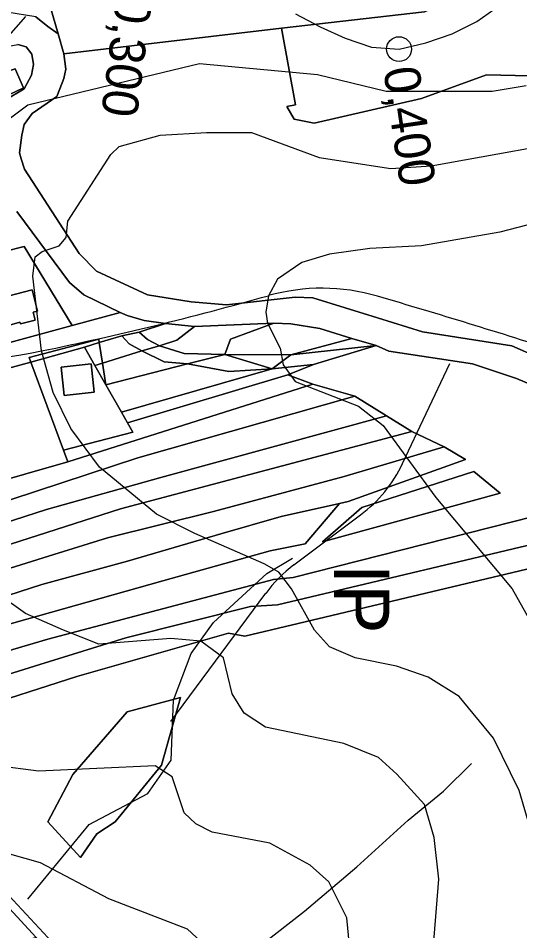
# Model space of a CAD drawing. Extents: x -510989 to -501240, y -1184665 to -1176089.
# Drawn here: x -509224.2 to -509042.8, y -1179746.7 to -1179416.7 of the extents above; entities that cross this region are included whole.
import ezdxf

# ---------------------------------------------------------------- set-up
doc = ezdxf.new("R2010")
doc.units = 0
for name, color, linetype in [('NAVRH_interakcni_prvky', 7, 'Continuous'), ('NAVRH_rozvodnice', 7, 'Continuous'), ('orna_puda', 7, 'Continuous'), ('ostatni_plocha_x_jina_plocha', 7, 'Continuous'), ('ostatni_plocha_x_manipulacni_plocha', 7, 'Continuous'), ('ostatni_plocha_x_neplodna_puda', 7, 'Continuous'), ('ostatni_plocha_x_silnice', 7, 'Continuous'), ('STAV_vyrazne_udolnice', 7, 'Continuous'), ('trasovani_toku', 7, 'Continuous'), ('trvaly_travni_porost', 7, 'Continuous'), ('vodni_plocha_x_zamokrena_plocha', 7, 'Continuous'), ('vrstevnice_01', 7, 'Continuous'), ('vrstevnice_02', 7, 'Continuous'), ('zahrada', 7, 'Continuous'), ('zastavena_plocha_a_nadvori', 7, 'Continuous')]:
    doc.layers.add(name, color=color, linetype=linetype)

msp = doc.modelspace()

# ---------------------------------------------------------------- linework, layer by layer
at = {"layer": 'NAVRH_interakcni_prvky'}
for p, q in [((-509085.21, -1179577.68), (-509068.08, -1179541.53)), ((-509124.48, -1179614.35), (-509100.39, -1179596.28)), ((-509168.96, -1179671.06), (-509134.71, -1179624.65))]:
    msp.add_line(p, q, dxfattribs=at)
for centre, start, end in [((-509130.39, -1179556.28), 306.8694, 334.6544), ((-509094.48, -1179654.35), 126.8694, 143.5688)]:
    msp.add_arc(centre, 50, start, end, dxfattribs=at)
at = {"layer": 'NAVRH_rozvodnice'}
for centre, radius, start, end in [((-509114.32, -1179585.46), 71.15, 73.6484, 105.7937), ((-509446.58, -1178410.79), 1149.61, 281.58007, 285.7937), ((-509888.41, -1182223.82), 2820.72, 72.24186, 73.6484), ((-509254.38, -1179348.79), 192.12, 261.9128, 281.5801)]:
    msp.add_arc(centre, radius, start, end, dxfattribs=at)
at = {"layer": 'orna_puda'}
msp.add_lwpolyline([(-509244.42, -1179441.17), (-509225.29, -1179435), (-509222.26, -1179441.78), (-509235.07, -1179447.92), (-509248.95, -1179460.87), (-509246.37, -1179475.26), (-509263.39, -1179467.95), (-509280.62, -1179461.86), (-509271.28, -1179457.69), (-509249.49, -1179446.42)], close=True, dxfattribs=at)
at = {"layer": 'ostatni_plocha_x_jina_plocha'}
for points in [[(-509184.82, -1179524.17), (-509178.64, -1179526.02), (-509170.97, -1179527.04), (-509180.42, -1179530.24), (-509186.69, -1179531.48), (-509194.89, -1179533.95), (-509195.07, -1179532.76), (-509201, -1179534.31), (-509220.28, -1179539.35), (-509219.66, -1179541.04), (-509262.14, -1179552.62), (-509307.67, -1179565.03), (-509351.31, -1179576.93), (-509364.4, -1179580.5), (-509365.47, -1179572.68), (-509337.14, -1179564.72), (-509311.64, -1179557.56), (-509285.87, -1179550.33), (-509260.34, -1179543.16), (-509235.33, -1179536.13), (-509204.74, -1179527.75), (-509187.29, -1179523.06)], [(-509195.07, -1179532.76), (-509194.89, -1179533.95), (-509200.28, -1179535.58), (-509219.66, -1179541.04), (-509220.28, -1179539.35), (-509201, -1179534.31)], [(-509219.66, -1179541.04), (-509200.28, -1179535.58), (-509196.45, -1179542.29), (-509192.5, -1179549.2), (-509186.84, -1179559.1), (-509184.66, -1179562.94), (-509182.72, -1179566.32), (-509207.86, -1179572.82)], [(-509197.79, -1179541.7), (-509208.72, -1179542.87), (-509207.62, -1179553.12), (-509196.69, -1179551.95)]]:
    msp.add_lwpolyline(points, close=True, dxfattribs=at)
at = {"layer": 'ostatni_plocha_x_manipulacni_plocha'}
for points in [[(-509224.33, -1179426.12), (-509221.31, -1179427.02), (-509219.26, -1179429.7), (-509218.7, -1179433.42), (-509219.38, -1179437.3), (-509222.1, -1179442.16), (-509228.9, -1179446.3), (-509231.18, -1179449.41), (-509231.98, -1179453.34), (-509231.99, -1179461.98), (-509229.51, -1179475.49), (-509228.28, -1179478.29), (-509235.24, -1179480.05), (-509246.37, -1179475.26), (-509248.95, -1179460.87), (-509235.07, -1179447.92), (-509222.26, -1179441.78), (-509225.29, -1179435), (-509244.42, -1179441.17), (-509233.94, -1179430.34), (-509227.6, -1179426.81)], [(-509239.01, -1179740.05), (-509227.39, -1179738.67), (-509217.72, -1179749.08), (-509236.76, -1179754.49), (-509264.85, -1179762.46), (-509266.27, -1179759.93), (-509276.74, -1179765.84), (-509321.59, -1179783.39), (-509331.87, -1179775.78), (-509273.17, -1179753.08)]]:
    msp.add_lwpolyline(points, close=True, dxfattribs=at)
at = {"layer": 'ostatni_plocha_x_neplodna_puda'}
msp.add_lwpolyline([(-509224.66, -1179486.53), (-509205.64, -1179512.28), (-509200.51, -1179516.64), (-509187.29, -1179523.06), (-509204.74, -1179527.75), (-509222.1, -1179499.18), (-509229.6, -1179501.17)], dxfattribs=at)
msp.add_lwpolyline([(-509165.47, -1179662.29), (-509172.35, -1179686.75), (-509189.1, -1179707.28), (-509195.72, -1179711.6), (-509201.72, -1179720.22), (-509213.5, -1179707.25), (-509204.51, -1179690.2), (-509184.77, -1179667.53)], close=True, dxfattribs=at)
at = {"layer": 'ostatni_plocha_x_silnice'}
for points in [[(-509217.86, -1179416.14), (-509213.49, -1179419.71), (-509209.73, -1179422.33), (-509207.65, -1179429.48), (-509206.99, -1179435.04), (-509207.7, -1179438.47), (-509209.12, -1179442.17), (-509210.19, -1179444.96), (-509219.11, -1179451.13), (-509222.02, -1179455.07), (-509222.84, -1179458.99), (-509223.72, -1179465.32), (-509223.08, -1179467.47), (-509221.97, -1179471.24), (-509202.14, -1179501.69), (-509195.92, -1179508.08), (-509177.42, -1179516.72), (-509161.63, -1179519.17), (-509148.9, -1179520.37), (-509124.05, -1179517.54), (-509117.66, -1179517.82), (-509094.33, -1179524.99), (-509077.99, -1179530.02), (-509045.69, -1179535.12), (-509029.74, -1179542.08)], [(-509228.9, -1179446.3), (-509222.1, -1179442.16), (-509219.38, -1179437.3), (-509218.7, -1179433.42), (-509219.26, -1179429.7), (-509221.31, -1179427.02), (-509224.33, -1179426.12)], [(-509026.02, -1179554.56), (-509044.02, -1179546.98), (-509059.93, -1179541.7), (-509090.13, -1179537.07), (-509094.8, -1179535.03), (-509103.51, -1179532.45), (-509115.1, -1179528.92), (-509125.59, -1179527.21), (-509131.79, -1179526.92), (-509160.46, -1179528.2), (-509170.97, -1179527.04), (-509178.64, -1179526.02), (-509184.82, -1179524.17), (-509187.29, -1179523.06), (-509200.51, -1179516.64), (-509205.64, -1179512.28), (-509224.66, -1179486.53)]]:
    msp.add_lwpolyline(points, dxfattribs=at)
at = {"layer": 'STAV_vyrazne_udolnice'}
for points in [[(-509220.69, -1179735.22), (-509198.59, -1179708.3), (-509177.28, -1179697.05), (-509168.84, -1179685), (-509168.04, -1179663.31), (-509161.61, -1179646.43), (-509153.57, -1179635.18), (-509134.28, -1179617.51), (-509125.04, -1179611.88)], [(-509178.89, -1179777.8), (-509147.54, -1179760.53), (-509120.62, -1179739.64), (-509101.73, -1179723.57), (-509083.24, -1179706.69), (-509070.38, -1179696.25), (-509060.33, -1179686.21)]]:
    msp.add_lwpolyline(points, dxfattribs=at)
at = {"layer": 'trasovani_toku'}
for p, q in [((-509058.33, -1179417.84), (-509050.19, -1179412.04)), ((-509123.9, -1179415.13), (-509115.05, -1179419.8)), ((-509067.3, -1179422.27), (-509058.33, -1179417.84)), ((-509115.05, -1179419.8), (-509105.91, -1179423.85)), ((-509076.74, -1179425.55), (-509067.3, -1179422.27)), ((-509105.91, -1179423.85), (-509096.45, -1179427.08)), ((-509086.48, -1179427.84), (-509076.74, -1179425.55)), ((-509096.45, -1179427.08), (-509086.48, -1179427.84))]:
    msp.add_line(p, q, dxfattribs=at)
msp.add_circle((-509086.48, -1179427.84), 4.5, dxfattribs=at)
at = {"layer": 'trvaly_travni_porost'}
for points in [[(-509241.96, -1179388.37), (-509221.07, -1179383.22), (-509209.73, -1179422.33), (-509213.49, -1179419.71), (-509217.86, -1179416.14), (-509228.29, -1179414.41), (-509237.14, -1179415.74), (-509242.43, -1179418.45), (-509248, -1179424.52), (-509255.55, -1179436.19), (-509262.38, -1179442.04), (-509272.27, -1179447.34), (-509281.42, -1179450.86), (-509290.31, -1179452.73), (-509293.43, -1179448.96), (-509277.78, -1179445.9), (-509262.44, -1179435.01), (-509259.22, -1179430.01), (-509249.88, -1179420.73), (-509250.74, -1179418.66), (-509299.51, -1179438.92), (-509307.75, -1179418.02), (-509275.63, -1179401.72)], [(-509170.97, -1179527.04), (-509160.46, -1179528.2), (-509166.8, -1179533.06), (-509173.06, -1179535.11), (-509177.47, -1179532.81), (-509180.42, -1179530.24)], [(-509131.79, -1179526.92), (-509147.41, -1179532.69), (-509149.49, -1179538.29), (-509164.18, -1179537.91), (-509173.06, -1179535.11), (-509166.8, -1179533.06), (-509160.46, -1179528.2)], [(-509125.59, -1179527.21), (-509115.1, -1179528.92), (-509103.51, -1179532.45), (-509125.61, -1179538.43), (-509149.49, -1179538.29), (-509147.41, -1179532.69), (-509131.79, -1179526.92)], [(-509180.42, -1179530.24), (-509177.47, -1179532.81), (-509173.06, -1179535.11), (-509179.47, -1179536.99), (-509184.08, -1179534.44), (-509186.69, -1179531.48)], [(-509194.89, -1179533.95), (-509193.73, -1179541.36), (-509196.45, -1179542.29), (-509200.28, -1179535.58)], [(-509186.69, -1179531.48), (-509184.08, -1179534.44), (-509179.47, -1179536.99), (-509193.73, -1179541.36), (-509194.89, -1179533.95)], [(-509103.51, -1179532.45), (-509094.8, -1179535.03), (-509125.61, -1179538.43)], [(-509179.47, -1179536.99), (-509171.41, -1179540.94), (-509162.98, -1179541.71), (-509192.5, -1179549.2), (-509193.73, -1179541.36)], [(-509173.06, -1179535.11), (-509164.18, -1179537.91), (-509149.49, -1179538.29), (-509162.98, -1179541.71), (-509171.41, -1179540.94), (-509179.47, -1179536.99)], [(-509094.8, -1179535.03), (-509117.37, -1179541.93), (-509132.35, -1179543.44), (-509125.61, -1179538.43)], [(-509219.66, -1179541.04), (-509207.86, -1179572.82), (-509206.28, -1179577.08), (-509252.14, -1179590.26), (-509262.14, -1179552.62)], [(-509162.98, -1179541.71), (-509149.49, -1179538.29), (-509132.35, -1179543.44), (-509148.05, -1179544.45)], [(-509149.49, -1179538.29), (-509125.61, -1179538.43), (-509132.35, -1179543.44)], [(-509193.73, -1179541.36), (-509192.5, -1179549.2), (-509196.45, -1179542.29)], [(-509148.05, -1179544.45), (-509132.35, -1179543.44), (-509186.84, -1179559.1), (-509192.5, -1179549.2), (-509162.98, -1179541.71)], [(-509132.35, -1179543.44), (-509117.37, -1179541.93), (-509126.71, -1179545.58), (-509184.66, -1179562.94), (-509186.84, -1179559.1)], [(-509126.71, -1179545.58), (-509117.63, -1179549.04), (-509206.28, -1179577.08), (-509207.86, -1179572.82), (-509182.72, -1179566.32), (-509184.66, -1179562.94)], [(-509117.63, -1179549.04), (-509102.43, -1179553.37), (-509180.92, -1179575.68), (-509273.05, -1179605.95), (-509326.14, -1179621.36), (-509351.98, -1179627.74), (-509358.16, -1179619.59), (-509341.13, -1179615.83), (-509297.05, -1179603.16), (-509252.14, -1179590.26), (-509206.28, -1179577.08)], [(-509102.43, -1179553.37), (-509090.98, -1179560.47), (-509172.65, -1179582.8), (-509213.96, -1179594.39), (-509241.73, -1179603.24), (-509310.89, -1179626.13), (-509345.79, -1179635.91), (-509351.98, -1179627.74), (-509326.14, -1179621.36), (-509273.05, -1179605.95), (-509180.92, -1179575.68)], [(-509090.98, -1179560.47), (-509081.89, -1179566.12), (-509187.2, -1179594.15), (-509246.95, -1179613.3), (-509340.27, -1179643.21), (-509345.79, -1179635.91), (-509310.89, -1179626.13), (-509241.73, -1179603.24), (-509213.96, -1179594.39), (-509172.65, -1179582.8)], [(-509081.89, -1179566.12), (-509070.16, -1179571.68), (-509106.39, -1179582.41), (-509153.61, -1179595.05), (-509191.96, -1179604.58), (-509211.28, -1179610.62), (-509274.92, -1179630.5), (-509334.85, -1179650.38), (-509340.27, -1179643.21), (-509246.95, -1179613.3), (-509187.2, -1179594.15)], [(-509070.16, -1179571.68), (-509062.5, -1179576.22), (-509104.83, -1179591.46), (-509108, -1179592.2), (-509129.1, -1179596.84), (-509150.9, -1179603.17), (-509184.73, -1179612.97), (-509215.61, -1179621.43), (-509252.62, -1179633.43), (-509305.22, -1179649.81), (-509332.79, -1179658.8), (-509334.85, -1179650.38), (-509274.92, -1179630.5), (-509211.28, -1179610.62), (-509191.96, -1179604.58), (-509153.61, -1179595.05), (-509106.39, -1179582.41)], [(-509059.39, -1179580.55), (-509099.98, -1179593.6), (-509114.15, -1179605.97), (-509049.96, -1179588.38)], [(-509059.39, -1179580.55), (-509049.96, -1179588.38), (-509114.15, -1179605.97), (-509099.98, -1179593.6)], [(-509108, -1179592.2), (-509120.44, -1179606.73), (-509133.07, -1179609.23), (-509171.87, -1179620.14), (-509248.53, -1179641.7), (-509330.85, -1179666.7), (-509332.79, -1179658.8), (-509305.22, -1179649.81), (-509252.62, -1179633.43), (-509215.61, -1179621.43), (-509184.73, -1179612.97), (-509150.9, -1179603.17), (-509129.1, -1179596.84)], [(-509037.82, -1179596.88), (-509025.92, -1179603.99), (-509130.39, -1179628.84), (-509140.2, -1179629.47), (-509185.24, -1179640.77), (-509216.34, -1179650.43), (-509267.81, -1179666.42), (-509326.75, -1179683.42), (-509328.76, -1179675.21), (-509213.54, -1179641.19), (-509131.94, -1179619.7), (-509124.77, -1179618.87)], [(-509025.92, -1179603.99), (-509011.35, -1179608.98), (-509142.29, -1179640.11), (-509148.13, -1179639.06), (-509203, -1179654.69), (-509241.33, -1179667.08), (-509258.44, -1179672.17), (-509293.72, -1179683.14), (-509348.81, -1179701.85), (-509364.86, -1179707.3), (-509365.15, -1179706.42), (-509365.89, -1179704.12), (-509366.53, -1179702.17), (-509349.48, -1179696.68), (-509328.46, -1179689.9), (-509325.4, -1179688.91), (-509326.75, -1179683.42), (-509267.81, -1179666.42), (-509216.34, -1179650.43), (-509185.24, -1179640.77), (-509140.2, -1179629.47), (-509130.39, -1179628.84)], [(-509165.47, -1179662.29), (-509184.77, -1179667.53), (-509204.51, -1179690.2), (-509213.5, -1179707.25), (-509201.72, -1179720.22), (-509195.72, -1179711.6), (-509189.1, -1179707.28), (-509172.35, -1179686.75)], [(-509269.59, -1179693.23), (-509346.23, -1179721.75), (-509268.45, -1179690.04), (-509155.46, -1179811.55), (-509157.14, -1179814.3), (-509159.4, -1179811.87), (-509167.51, -1179803.13), (-509175, -1179795.08), (-509179.16, -1179790.6), (-509184.23, -1179785.13), (-509188.96, -1179780.04), (-509199.1, -1179769.12), (-509205.8, -1179761.91), (-509212.33, -1179754.88), (-509217.72, -1179749.08), (-509227.39, -1179738.67), (-509233.41, -1179732.19), (-509237.84, -1179727.41), (-509240.83, -1179724.2), (-509245.01, -1179719.69), (-509256.82, -1179706.98)]]:
    msp.add_lwpolyline(points, close=True, dxfattribs=at)
for points in [[(-509029.74, -1179542.08), (-509045.69, -1179535.12), (-509077.99, -1179530.02), (-509094.33, -1179524.99), (-509117.66, -1179517.82), (-509124.05, -1179517.54), (-509148.9, -1179520.37), (-509161.63, -1179519.17), (-509177.42, -1179516.72), (-509195.92, -1179508.08), (-509202.14, -1179501.69), (-509221.97, -1179471.24), (-509223.08, -1179467.47), (-509223.72, -1179465.32), (-509222.84, -1179458.99), (-509222.02, -1179455.07), (-509219.11, -1179451.13), (-509210.19, -1179444.96), (-509209.12, -1179442.17), (-509207.7, -1179438.47), (-509206.99, -1179435.04), (-509207.65, -1179429.48), (-509128.96, -1179420.22), (-509123.91, -1179447.96), (-509127.12, -1179448.54), (-509124.38, -1179453.12), (-509117.16, -1179454.58), (-509078.31, -1179445.75), (-509054.83, -1179437.12), (-509039.3, -1179437.44)], [(-509248.53, -1179641.7), (-509171.87, -1179620.14), (-509133.07, -1179609.23), (-509120.44, -1179606.73), (-509108, -1179592.2), (-509104.83, -1179591.46), (-509062.5, -1179576.22), (-509070.16, -1179571.68), (-509081.89, -1179566.12), (-509090.98, -1179560.47), (-509102.43, -1179553.37), (-509117.63, -1179549.04), (-509126.71, -1179545.58), (-509117.37, -1179541.93), (-509094.8, -1179535.03), (-509090.13, -1179537.07), (-509059.93, -1179541.7), (-509044.02, -1179546.98), (-509026.02, -1179554.56)], [(-509037.82, -1179596.88), (-509124.77, -1179618.87), (-509131.94, -1179619.7), (-509213.54, -1179641.19), (-509328.76, -1179675.21)], [(-509155.46, -1179811.55), (-509268.45, -1179690.04), (-509346.23, -1179721.75), (-509358.88, -1179726.9), (-509362.35, -1179716.67), (-509365.46, -1179707.51), (-509364.86, -1179707.3), (-509348.81, -1179701.85), (-509293.72, -1179683.14), (-509258.44, -1179672.17), (-509241.33, -1179667.08), (-509203, -1179654.69), (-509148.13, -1179639.06), (-509142.29, -1179640.11), (-509011.35, -1179608.98)]]:
    msp.add_lwpolyline(points, dxfattribs=at)
at = {"layer": 'vodni_plocha_x_zamokrena_plocha'}
for points in [[(-509194.51, -1179376.28), (-509191.61, -1179386.85), (-509094.69, -1179399.52), (-509040.27, -1179388.32), (-509037.37, -1179394.43), (-509056.26, -1179404.79), (-509077.25, -1179414.3), (-509128.96, -1179420.22), (-509207.65, -1179429.48), (-509209.73, -1179422.33), (-509221.07, -1179383.22)], [(-509032.48, -1179398.19), (-509031.87, -1179410.62), (-509027.91, -1179416.1), (-509015.83, -1179425.01), (-509039.3, -1179437.44), (-509054.83, -1179437.12), (-509078.31, -1179445.75), (-509117.16, -1179454.58), (-509124.38, -1179453.12), (-509127.12, -1179448.54), (-509123.91, -1179447.96), (-509128.96, -1179420.22), (-509077.25, -1179414.3), (-509056.26, -1179404.79), (-509037.37, -1179394.43)]]:
    msp.add_lwpolyline(points, close=True, dxfattribs=at)
at = {"layer": 'vrstevnice_01'}
for points in [[(-509228.41, -1179424), (-509221.5, -1179416)], [(-509037.69, -1179714), (-509043.09, -1179696), (-509052.31, -1179677), (-509064.69, -1179662), (-509076, -1179655), (-509087.41, -1179651), (-509102.31, -1179648), (-509111.59, -1179644), (-509117, -1179638), (-509125.41, -1179623), (-509130, -1179617), (-509135.31, -1179614), (-509160.31, -1179603), (-509174.19, -1179596), (-509194.81, -1179579), (-509205.19, -1179565), (-509211.59, -1179552), (-509215.81, -1179537), (-509218.91, -1179510), (-509218.09, -1179503), (-509215.59, -1179501), (-509209.41, -1179499), (-509206.81, -1179496), (-509206.31, -1179490), (-509190.69, -1179466), (-509187.69, -1179463), (-509172.91, -1179459), (-509156.09, -1179458), (-509139.81, -1179458), (-509115.41, -1179467), (-509089.41, -1179471), (-509074.81, -1179470), (-509013.31, -1179459)], [(-509104.41, -1179752), (-509105.31, -1179742), (-509111.91, -1179729), (-509118.59, -1179723), (-509133.19, -1179715), (-509154.09, -1179711), (-509160, -1179708), (-509164.19, -1179704), (-509168.5, -1179691), (-509174.69, -1179687), (-509216.81, -1179689), (-509231.81, -1179687)]]:
    msp.add_lwpolyline(points, dxfattribs=at)
at = {"layer": 'vrstevnice_02'}
for points in [[(-509236.91, -1179460), (-509220.69, -1179448), (-509158.59, -1179433), (-509116, -1179437), (-509091.19, -1179443), (-509052.81, -1179443), (-509040.5, -1179441)], [(-509015.19, -1179485), (-509050, -1179494), (-509078.31, -1179499), (-509097, -1179500), (-509111.59, -1179502), (-509121.59, -1179505), (-509130.41, -1179511), (-509133.69, -1179517), (-509134.69, -1179523), (-509134, -1179527), (-509129.5, -1179536), (-509128.41, -1179542), (-509124, -1179548), (-509101.09, -1179557), (-509092.19, -1179564), (-509073.19, -1179590), (-509045.59, -1179623), (-509024.19, -1179661)], [(-509106.5, -1179679), (-509134.81, -1179673), (-509142.5, -1179668), (-509146.81, -1179661), (-509150, -1179648), (-509158.19, -1179642), (-509169, -1179641), (-509195.09, -1179643), (-509207.81, -1179638), (-509221.59, -1179632), (-509242.69, -1179617)], [(-509030.31, -1179958), (-509044.91, -1179943), (-509060.09, -1179921), (-509072.5, -1179891), (-509083.31, -1179852), (-509085.81, -1179831), (-509086.09, -1179812), (-509084, -1179794), (-509073.81, -1179749), (-509072.09, -1179728), (-509073.81, -1179713), (-509077.31, -1179701), (-509087.31, -1179690), (-509093.91, -1179684), (-509106.5, -1179679)], [(-509233.81, -1179717), (-509216.31, -1179722), (-509191.59, -1179735), (-509163.09, -1179746), (-509154.59, -1179754)]]:
    msp.add_lwpolyline(points, dxfattribs=at)
at = {"layer": 'zahrada'}
for points in [[(-509222.1, -1179499.18), (-509204.74, -1179527.75), (-509235.33, -1179536.13), (-509244, -1179504.99), (-509229.6, -1179501.17)], [(-509230.82, -1179517.88), (-509228.23, -1179527.85), (-509223.57, -1179526.64), (-509223.42, -1179527.21), (-509218.1, -1179525.84), (-509218.83, -1179523.02), (-509217.18, -1179522.6), (-509219.19, -1179514.86)]]:
    msp.add_lwpolyline(points, close=True, dxfattribs=at)
at = {"layer": 'zastavena_plocha_a_nadvori'}
for points in [[(-509230.82, -1179517.88), (-509219.19, -1179514.86), (-509217.18, -1179522.6), (-509218.83, -1179523.02), (-509218.1, -1179525.84), (-509223.42, -1179527.21), (-509223.57, -1179526.64), (-509228.23, -1179527.85)], [(-509197.79, -1179541.7), (-509196.69, -1179551.95), (-509207.62, -1179553.12), (-509208.72, -1179542.87)]]:
    msp.add_lwpolyline(points, close=True, dxfattribs=at)

# ---------------------------------------------------------------- texts
at = {"layer": 'NAVRH_interakcni_prvky'}
msp.add_text('IP', height=20, rotation=270, dxfattribs=at).set_placement((-509110.02, -1179613.93))
at = {"layer": 'trasovani_toku'}
for s, rotation, p in [('0,300', 262.6766, (-509188.7, -1179408.23)), ('0,400', 278.2725, (-509092.22, -1179435.06))]:
    msp.add_text(s, height=13, rotation=rotation, dxfattribs=at).set_placement(p)

doc.saveas('drawing.dxf')
